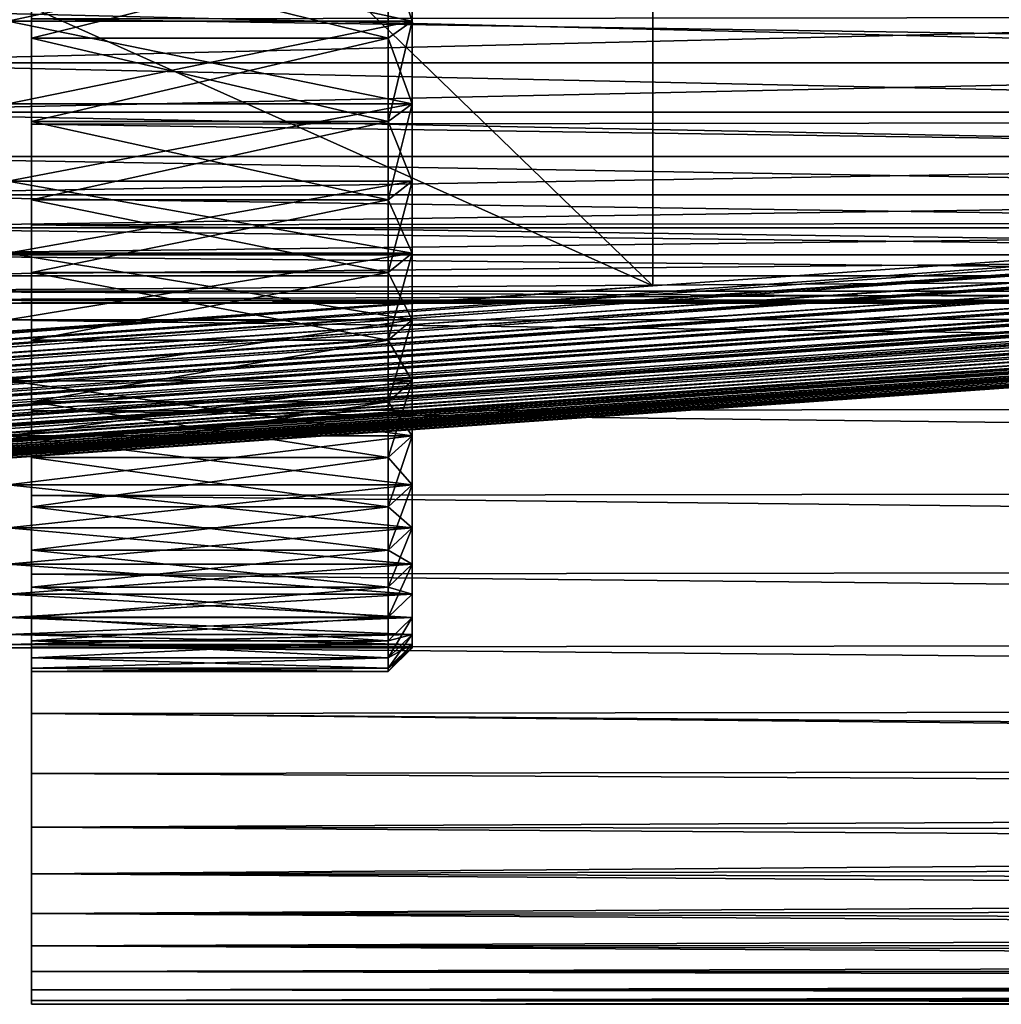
# Model space of a CAD drawing. Header units: metres. Extents: x -46 to 104, y -30 to 30.
# Tile 465 of 656: x 34.55 to 38.68, y -10.5 to -6.36. Entities that reach past the tile are written whole.
import ezdxf

# ---------------------------------------------------------------- set-up
doc = ezdxf.new("R2010")
doc.units = ezdxf.units.M
doc.layers.add('solid_26_000_502_XXX', color=7, linetype='CONTINUOUS')

msp = doc.modelspace()

# ---------------------------------------------------------------- linework, layer by layer
at = {"layer": 'solid_26_000_502_XXX'}
for points in [[(37.213074, -7.476887, 317.175842), (20.541, 8.649134, 315.423553), (20.540823, 0, 315.423523)], [(37.213074, -7.476887, 317.175842), (37.213074, 7.476887, 317.175842), (20.541, 8.649134, 315.423553)], [(37.213074, -7.476887, 317.175842), (53.885139, -6.304641, 318.928162), (37.213074, 7.476887, 317.175842)], [(40.470669, 7.284587, 312.490692), (26.533504, -8.264537, 311.025848), (26.533337, 0, 311.025818)], [(40.470669, -7.284587, 312.490692), (26.533504, -8.264537, 311.025848), (40.470669, 7.284587, 312.490692)], [(20.540823, 0, 315.423523), (20.541002, -8.649134, 315.423553), (37.213074, -7.476887, 317.175842)], [(34.599998, -3.94831, 289.801178), (34.599998, -6.354315, 289.641022), (34.599998, -6.797591, 289.997314)], [(34.599998, -4.401878, 290.035492), (34.599998, -3.94831, 289.801178), (34.599998, -6.797591, 289.997314)], [(34.599998, -3.94831, 306.198822), (34.599998, -6.797591, 306.002686), (34.599998, -6.354315, 306.358978)], [(34.599998, -3.94831, 306.198822), (34.599998, -4.401878, 305.964508), (34.599998, -6.797591, 306.002686)], [(34.599998, -4.401878, 290.035492), (34.599998, -6.797591, 289.997314), (34.599998, -7.220749, 290.376953)], [(34.599998, -4.841392, 290.294739), (34.599998, -4.401878, 290.035492), (34.599998, -7.220749, 290.376953)], [(34.599998, -4.401878, 305.964508), (34.599998, -4.841392, 305.705261), (34.599998, -6.797591, 306.002686)], [(34.599998, -5.265924, 290.5784), (34.599998, -4.841392, 290.294739), (34.599998, -7.220749, 290.376953)], [(34.599998, -4.841392, 305.705261), (34.599998, -7.220749, 305.623047), (34.599998, -6.797591, 306.002686)], [(34.599998, -4.841392, 305.705261), (34.599998, -5.265924, 305.4216), (34.599998, -7.220749, 305.623047)], [(34.599998, -5.265924, 290.5784), (34.599998, -7.220749, 290.376953), (34.599998, -7.622979, 290.779175)], [(34.599998, -5.673775, 290.885345), (34.599998, -5.265924, 290.5784), (34.599998, -7.622979, 290.779175)], [(34.599998, -5.265924, 305.4216), (34.599998, -7.622979, 305.220825), (34.599998, -7.220749, 305.623047)], [(34.599998, -5.265924, 305.4216), (34.599998, -5.673775, 305.114655), (34.599998, -7.622979, 305.220825)], [(34.599998, -5.673775, 290.885345), (34.599998, -7.622979, 290.779175), (34.599998, -8.002682, 291.202423)], [(34.599998, -6.063671, 291.2146), (34.599998, -5.673775, 290.885345), (34.599998, -8.002682, 291.202423)], [(34.599998, -5.673775, 305.114655), (34.599998, -8.002682, 304.797577), (34.599998, -7.622979, 305.220825)], [(34.599998, -5.673775, 305.114655), (34.599998, -6.063671, 304.7854), (34.599998, -8.002682, 304.797577)], [(36.200001, -5.997119, 304.710785), (34.5, -5.997099, 304.710785), (34.5, -6.364082, 304.363831)], [(36.200001, -6.363961, 291.636047), (34.5, -6.364082, 291.636169), (34.5, -5.997099, 291.289215)], [(36.200001, -5.997119, 291.289215), (36.200001, -6.363961, 291.636047), (34.5, -5.997099, 291.289215)], [(36.200001, -6.363961, 304.363953), (36.200001, -5.997119, 304.710785), (34.5, -6.364082, 304.363831)], [(36.099998, -6.063803, 291.214691), (36.200001, -6.363961, 291.636047), (36.200001, -5.997119, 291.289215)], [(36.099998, -6.063803, 304.785309), (36.200001, -5.997119, 304.710785), (36.200001, -6.363961, 304.363953)], [(34.599998, -6.063671, 291.2146), (34.599998, -8.002682, 291.202423), (34.599998, -8.358928, 291.645599)], [(34.599998, -6.434708, 291.565369), (34.599998, -6.063671, 291.2146), (34.599998, -8.358928, 291.645599)], [(34.599998, -6.063671, 304.7854), (34.599998, -6.434708, 304.434631), (34.599998, -8.002682, 304.797577)], [(36.099998, -6.063803, 291.214691), (34.599998, -6.063671, 291.2146), (34.599998, -6.434708, 291.565369)], [(36.099998, -6.434708, 304.434631), (34.599998, -6.434708, 304.434631), (34.599998, -6.063671, 304.7854)], [(36.099998, -6.063803, 304.785309), (36.099998, -6.434708, 304.434631), (34.599998, -6.063671, 304.7854)], [(36.099998, -6.434708, 291.565369), (36.099998, -6.063803, 291.214691), (34.599998, -6.434708, 291.565369)], [(36.099998, -6.434708, 291.565369), (36.200001, -6.363961, 291.636047), (36.099998, -6.063803, 291.214691)], [(36.099998, -6.063803, 304.785309), (36.200001, -6.363961, 304.363953), (36.099998, -6.434708, 304.434631)], [(20.545053, -8.704991, 315.420807), (53.889587, -6.36047, 318.925476), (53.885139, -6.304641, 318.928162)], [(20.545053, -8.704991, 315.420807), (53.885139, -6.304641, 318.928162), (37.213074, -7.476887, 317.175842)], [(33.5, -6.307899, 302.148865), (43, -6.307882, 302.148865), (43, -6.538571, 301.774841)], [(33.5, -6.538424, 294.224884), (43, -6.538571, 294.225159), (43, -6.307882, 293.851135)], [(33.5, -6.538424, 294.224884), (43, -6.307882, 293.851135), (33.5, -6.307899, 293.851135)], [(33.5, -6.307899, 302.148865), (43, -6.538571, 301.774841), (33.5, -6.538424, 301.775116)], [(61.599998, -6.322506, 289.616913), (61.599998, -6.76454, 289.96936), (34.599998, -6.354315, 289.641022)], [(61.599998, -6.76454, 306.03064), (61.599998, -6.322506, 306.383087), (34.599998, -6.354315, 306.358978)], [(20.545053, -8.704991, 315.420807), (20.546572, -8.723212, 315.418549), (53.889587, -6.36047, 318.925476)], [(20.546572, -8.723212, 315.418549), (53.894402, -6.415613, 318.916534), (53.889587, -6.36047, 318.925476)], [(54.411572, -6.36047, 313.959106), (26.533504, -8.264537, 311.025848), (40.470669, -7.284587, 312.490692)], [(54.411572, -6.36047, 313.959106), (26.536909, -8.32039, 311.029358), (26.533504, -8.264537, 311.025848)], [(54.411572, -6.36047, 313.959106), (54.414425, -6.415614, 313.968842), (26.536909, -8.32039, 311.029358)], [(36.200001, -6.363961, 304.363953), (34.5, -6.364082, 304.363831), (34.5, -6.710732, 303.997162)], [(36.200001, -6.71078, 303.997131), (36.200001, -6.363961, 304.363953), (34.5, -6.710732, 303.997162)], [(36.200001, -6.363961, 291.636047), (36.200001, -6.71078, 292.002869), (34.5, -6.364082, 291.636169)], [(36.200001, -6.71078, 292.002869), (34.5, -6.710732, 292.002838), (34.5, -6.364082, 291.636169)], [(61.599998, -6.76454, 289.96936), (34.599998, -6.797591, 289.997314), (34.599998, -6.354315, 289.641022)], [(61.599998, -6.76454, 306.03064), (34.599998, -6.354315, 306.358978), (34.599998, -6.797591, 306.002686)], [(36.099998, -6.785274, 291.936157), (36.200001, -6.71078, 292.002869), (36.200001, -6.363961, 291.636047)], [(36.099998, -6.785274, 291.936157), (36.200001, -6.363961, 291.636047), (36.099998, -6.434708, 291.565369)], [(36.099998, -6.434708, 304.434631), (36.200001, -6.363961, 304.363953), (36.200001, -6.71078, 303.997131)], [(20.546572, -8.723212, 315.418549), (20.549871, -8.760135, 315.411865), (53.894402, -6.415613, 318.916534)], [(20.549871, -8.760135, 315.411865), (20.551447, -8.776664, 315.407928), (53.894402, -6.415613, 318.916534)], [(20.551447, -8.776664, 315.407928), (53.899765, -6.46936, 318.901489), (53.894402, -6.415613, 318.916534)], [(54.414425, -6.415614, 313.968842), (26.539764, -8.375587, 311.039124), (26.536909, -8.32039, 311.029358)], [(54.414425, -6.415614, 313.968842), (54.416542, -6.469362, 313.98468), (26.539764, -8.375587, 311.039124)], [(34.599998, -6.785288, 291.936188), (34.599998, -6.434708, 291.565369), (34.599998, -8.358928, 291.645599)], [(34.599998, -6.434708, 304.434631), (34.599998, -8.358928, 304.354401), (34.599998, -8.002682, 304.797577)], [(34.599998, -6.434708, 304.434631), (34.599998, -6.785288, 304.063812), (34.599998, -8.358928, 304.354401)], [(36.099998, -6.434708, 291.565369), (34.599998, -6.434708, 291.565369), (34.599998, -6.785288, 291.936188)], [(36.099998, -6.785274, 291.936157), (36.099998, -6.434708, 291.565369), (34.599998, -6.785288, 291.936188)], [(36.099998, -6.785274, 304.063843), (34.599998, -6.785288, 304.063812), (34.599998, -6.434708, 304.434631)], [(36.099998, -6.434708, 304.434631), (36.099998, -6.785274, 304.063843), (34.599998, -6.434708, 304.434631)], [(36.099998, -6.434708, 304.434631), (36.200001, -6.71078, 303.997131), (36.099998, -6.785274, 304.063843)], [(20.551447, -8.776664, 315.407928), (20.555231, -8.813882, 315.39682), (53.899765, -6.46936, 318.901489)], [(20.555231, -8.813882, 315.39682), (20.55682, -8.828589, 315.391541), (53.899765, -6.46936, 318.901489)], [(20.55682, -8.828589, 315.391541), (53.905602, -6.521037, 318.880524), (53.899765, -6.46936, 318.901489)], [(54.416542, -6.469362, 313.98468), (26.541882, -8.429384, 311.054962), (26.539764, -8.375587, 311.039124)], [(54.416542, -6.469362, 313.98468), (54.417892, -6.521038, 314.006409), (26.541882, -8.429384, 311.054962)], [(20.55682, -8.828589, 315.391541), (20.561068, -8.865559, 315.375854), (53.905602, -6.521037, 318.880524)], [(20.561068, -8.865559, 315.375854), (20.56263, -8.878366, 315.369598), (53.905602, -6.521037, 318.880524)], [(20.56263, -8.878366, 315.369598), (53.911839, -6.569991, 318.853912), (53.905602, -6.521037, 318.880524)], [(54.417892, -6.521038, 314.006409), (26.543232, -8.481105, 311.076721), (26.541882, -8.429384, 311.054962)], [(54.417892, -6.521038, 314.006409), (54.418461, -6.569993, 314.033722), (26.543232, -8.481105, 311.076721)], [(33.5, -6.538424, 301.775116), (43, -6.538571, 301.774841), (43, -6.746924, 301.388458)], [(33.5, -6.538424, 301.775116), (43, -6.746924, 301.388458), (33.5, -6.746997, 301.388275)], [(33.5, -6.746997, 294.611725), (43, -6.538571, 294.225159), (33.5, -6.538424, 294.224884)], [(33.5, -6.746997, 294.611725), (43, -6.746924, 294.611542), (43, -6.538571, 294.225159)], [(20.56263, -8.878366, 315.369598), (20.567308, -8.914513, 315.349243), (53.911839, -6.569991, 318.853912)], [(20.567308, -8.914513, 315.349243), (20.568802, -8.925397, 315.342316), (53.911839, -6.569991, 318.853912)], [(20.568802, -8.925397, 315.342316), (53.918404, -6.615608, 318.82196), (53.911839, -6.569991, 318.853912)], [(54.418461, -6.569993, 314.033722), (26.543798, -8.530097, 311.104095), (26.543232, -8.481105, 311.076721)], [(54.418461, -6.569993, 314.033722), (54.41824, -6.61561, 314.066345), (26.543798, -8.530097, 311.104095)], [(20.568802, -8.925397, 315.342316), (20.573872, -8.960131, 315.317322), (53.918404, -6.615608, 318.82196)], [(20.573872, -8.960131, 315.317322), (20.575266, -8.969121, 315.310059), (53.918404, -6.615608, 318.82196)], [(20.575266, -8.969121, 315.310059), (53.925209, -6.657315, 318.785126), (53.918404, -6.615608, 318.82196)], [(54.41824, -6.61561, 314.066345), (26.543577, -8.575744, 311.136749), (26.543798, -8.530097, 311.104095)], [(54.41824, -6.61561, 314.066345), (54.417236, -6.657317, 314.10379), (26.543577, -8.575744, 311.136749)], [(20.575266, -8.969121, 315.310059), (20.580677, -9.001837, 315.280457), (53.925209, -6.657315, 318.785126)], [(20.580677, -9.001837, 315.280457), (20.581944, -9.009012, 315.273224), (53.925209, -6.657315, 318.785126)], [(20.581944, -9.009012, 315.273224), (53.932171, -6.694587, 318.743805), (53.925209, -6.657315, 318.785126)], [(54.417236, -6.657317, 314.10379), (26.542566, -8.61747, 311.174286), (26.543577, -8.575744, 311.136749)], [(54.417236, -6.657317, 314.10379), (54.415459, -6.694588, 314.14563), (26.542566, -8.61747, 311.174286)], [(20.581944, -9.009012, 315.273224), (20.587639, -9.039108, 315.239166), (53.932171, -6.694587, 318.743805)], [(20.587639, -9.039108, 315.239166), (20.588755, -9.044595, 315.232208), (53.932171, -6.694587, 318.743805)], [(20.588755, -9.044595, 315.232208), (53.939201, -6.726954, 318.698578), (53.932171, -6.694587, 318.743805)], [(54.415459, -6.694588, 314.14563), (26.540781, -8.654749, 311.216187), (26.542566, -8.61747, 311.174286)], [(54.415459, -6.694588, 314.14563), (54.41293, -6.726955, 314.191345), (26.540781, -8.654749, 311.216187)], [(36.200001, -6.71078, 303.997131), (34.5, -6.710732, 303.997162), (34.5, -7.036472, 303.61142)], [(36.200001, -6.71078, 292.002869), (34.5, -7.036472, 292.38858), (34.5, -6.710732, 292.002838)], [(36.200001, -7.036483, 303.61142), (36.200001, -6.71078, 303.997131), (34.5, -7.036472, 303.61142)], [(36.200001, -6.71078, 292.002869), (36.200001, -7.036483, 292.38858), (34.5, -7.036472, 292.38858)], [(36.099998, -7.114725, 292.326324), (36.200001, -7.036483, 292.38858), (36.200001, -6.71078, 292.002869)], [(36.099998, -7.114725, 292.326324), (36.200001, -6.71078, 292.002869), (36.099998, -6.785274, 291.936157)], [(36.099998, -6.785274, 304.063843), (36.200001, -6.71078, 303.997131), (36.200001, -7.036483, 303.61142)], [(20.588755, -9.044595, 315.232208), (20.594671, -9.071476, 315.193909), (53.939201, -6.726954, 318.698578)], [(20.594671, -9.071476, 315.193909), (20.595619, -9.075441, 315.187531), (53.939201, -6.726954, 318.698578)], [(20.595619, -9.075441, 315.187531), (53.946213, -6.754011, 318.649963), (53.939201, -6.726954, 318.698578)], [(54.41293, -6.726955, 314.191345), (26.538244, -8.687111, 311.261993), (26.540781, -8.654749, 311.216187)], [(54.41293, -6.726955, 314.191345), (54.409679, -6.754012, 314.240356), (26.538244, -8.687111, 311.261993)], [(33.5, -6.746997, 301.388275), (43, -6.746924, 301.388458), (43, -6.932483, 300.990509)], [(33.5, -6.746997, 294.611725), (43, -6.932483, 295.009491), (43, -6.746924, 294.611542)], [(33.5, -6.746997, 301.388275), (43, -6.932483, 300.990509), (33.5, -6.932556, 300.990356)], [(33.5, -6.932556, 295.009644), (43, -6.932483, 295.009491), (33.5, -6.746997, 294.611725)], [(20.595619, -9.075441, 315.187531), (20.601683, -9.098532, 315.145294), (53.946213, -6.754011, 318.649963)], [(20.601683, -9.098532, 315.145294), (20.602451, -9.101183, 315.13974), (53.946213, -6.754011, 318.649963)], [(20.602451, -9.101183, 315.13974), (53.953117, -6.775416, 318.598602), (53.946213, -6.754011, 318.649963)], [(20.602451, -9.101183, 315.13974), (20.608585, -9.119937, 315.093933), (53.953117, -6.775416, 318.598602)], [(20.608585, -9.119937, 315.093933), (20.609173, -9.121511, 315.089386), (53.953117, -6.775416, 318.598602)], [(20.609173, -9.121511, 315.089386), (53.959827, -6.790901, 318.545135), (53.953117, -6.775416, 318.598602)], [(20.609173, -9.121511, 315.089386), (20.615704, -9.136184, 315.037079), (53.959827, -6.790901, 318.545135)], [(20.615704, -9.136184, 315.037079), (20.621962, -9.145024, 314.983459), (53.959827, -6.790901, 318.545135)], [(20.621962, -9.145024, 314.983459), (53.966255, -6.800271, 318.490204), (53.959827, -6.790901, 318.545135)], [(54.401199, -6.790901, 314.345734), (26.526485, -8.750959, 311.416595), (26.531052, -8.735521, 311.362823)], [(54.401199, -6.790901, 314.345734), (54.396072, -6.800271, 314.400787), (26.526485, -8.750959, 311.416595)], [(54.405754, -6.775417, 314.292053), (26.531052, -8.735521, 311.362823), (26.534986, -8.714149, 311.311066)], [(54.405754, -6.775417, 314.292053), (54.401199, -6.790901, 314.345734), (26.531052, -8.735521, 311.362823)], [(54.409679, -6.754012, 314.240356), (26.534986, -8.714149, 311.311066), (26.538244, -8.687111, 311.261993)], [(54.409679, -6.754012, 314.240356), (54.405754, -6.775417, 314.292053), (26.534986, -8.714149, 311.311066)], [(61.599998, -6.76454, 289.96936), (61.599998, -7.186964, 290.345093), (34.599998, -6.797591, 289.997314)], [(61.599998, -7.186964, 305.654907), (61.599998, -6.76454, 306.03064), (34.599998, -6.797591, 306.002686)], [(36.099998, -6.785274, 291.936157), (34.599998, -6.785288, 291.936188), (34.599998, -7.114636, 292.326202)], [(36.099998, -7.114725, 292.326324), (36.099998, -6.785274, 291.936157), (34.599998, -7.114636, 292.326202)], [(36.099998, -6.785274, 304.063843), (36.099998, -7.114725, 303.673676), (34.599998, -6.785288, 304.063812)], [(34.599998, -6.785288, 291.936188), (34.599998, -8.358928, 291.645599), (34.599998, -8.690775, 292.107605)], [(34.599998, -7.114636, 292.326202), (34.599998, -6.785288, 291.936188), (34.599998, -8.690775, 292.107605)], [(34.599998, -6.785288, 304.063812), (34.599998, -8.690775, 303.892395), (34.599998, -8.358928, 304.354401)], [(34.599998, -6.785288, 304.063812), (34.599998, -7.114636, 303.673798), (34.599998, -8.690775, 303.892395)], [(36.099998, -7.114725, 303.673676), (34.599998, -7.114636, 303.673798), (34.599998, -6.785288, 304.063812)], [(36.099998, -6.785274, 304.063843), (36.200001, -7.036483, 303.61142), (36.099998, -7.114725, 303.673676)], [(20.621962, -9.145024, 314.983459), (20.627794, -9.147927, 314.929901), (53.966255, -6.800271, 318.490204)], [(53.966255, -6.800271, 318.490204), (20.627794, -9.147927, 314.929901), (53.972324, -6.803407, 318.43457)], [(20.627794, -9.147927, 314.929901), (26.515778, -8.76333, 311.526733), (54.390438, -6.803407, 314.456482)], [(53.972324, -6.803407, 318.43457), (20.627794, -9.147927, 314.929901), (54.390438, -6.803407, 314.456482)], [(26.521347, -8.760268, 311.47171), (54.390438, -6.803407, 314.456482), (26.515778, -8.76333, 311.526733)], [(54.396072, -6.800271, 314.400787), (54.390438, -6.803407, 314.456482), (26.521347, -8.760268, 311.47171)], [(54.396072, -6.800271, 314.400787), (26.521347, -8.760268, 311.47171), (26.526485, -8.750959, 311.416595)], [(61.599998, -7.186964, 290.345093), (34.599998, -7.220749, 290.376953), (34.599998, -6.797591, 289.997314)], [(61.599998, -7.186964, 305.654907), (34.599998, -6.797591, 306.002686), (34.599998, -7.220749, 305.623047)], [(33.5, -6.932556, 300.990356), (43, -6.932483, 300.990509), (43, -7.094716, 300.582123)], [(33.5, -7.094624, 295.417603), (43, -7.094716, 295.417877), (43, -6.932483, 295.009491)], [(33.5, -7.094624, 295.417603), (43, -6.932483, 295.009491), (33.5, -6.932556, 295.009644)], [(33.5, -6.932556, 300.990356), (43, -7.094716, 300.582123), (33.5, -7.094624, 300.582397)], [(36.200001, -7.036483, 303.61142), (34.5, -7.036472, 303.61142), (34.5, -7.340138, 303.207916)], [(36.200001, -7.340048, 292.791962), (34.5, -7.340138, 292.792084), (34.5, -7.036472, 292.38858)], [(36.200001, -7.036483, 292.38858), (36.200001, -7.340048, 292.791962), (34.5, -7.036472, 292.38858)], [(36.200001, -7.340048, 303.208038), (36.200001, -7.036483, 303.61142), (34.5, -7.340138, 303.207916)], [(36.099998, -7.42159, 292.73407), (36.200001, -7.340048, 292.791962), (36.200001, -7.036483, 292.38858)], [(36.099998, -7.42159, 292.73407), (36.200001, -7.036483, 292.38858), (36.099998, -7.114725, 292.326324)], [(36.099998, -7.114725, 303.673676), (36.200001, -7.036483, 303.61142), (36.200001, -7.340048, 303.208038)], [(33.5, -7.094624, 300.582397), (43, -7.094716, 300.582123), (43, -7.232834, 300.165314)], [(33.5, -7.094624, 300.582397), (43, -7.232834, 300.165314), (33.5, -7.232826, 300.165314)], [(33.5, -7.232826, 295.834686), (43, -7.094716, 295.417877), (33.5, -7.094624, 295.417603)], [(33.5, -7.232826, 295.834686), (43, -7.232834, 295.834686), (43, -7.094716, 295.417877)], [(34.599998, -7.114636, 292.326202), (34.599998, -8.690775, 292.107605), (34.599998, -8.996928, 292.586578)], [(34.599998, -7.421644, 292.734131), (34.599998, -7.114636, 292.326202), (34.599998, -8.996928, 292.586578)], [(34.599998, -7.114636, 303.673798), (34.599998, -8.996928, 303.413422), (34.599998, -8.690775, 303.892395)], [(34.599998, -7.114636, 303.673798), (34.599998, -7.421644, 303.265869), (34.599998, -8.996928, 303.413422)], [(36.099998, -7.114725, 292.326324), (34.599998, -7.114636, 292.326202), (34.599998, -7.421644, 292.734131)], [(36.099998, -7.42159, 303.26593), (34.599998, -7.421644, 303.265869), (34.599998, -7.114636, 303.673798)], [(36.099998, -7.114725, 303.673676), (36.099998, -7.42159, 303.26593), (34.599998, -7.114636, 303.673798)], [(36.099998, -7.42159, 292.73407), (36.099998, -7.114725, 292.326324), (34.599998, -7.421644, 292.734131)], [(36.099998, -7.114725, 303.673676), (36.200001, -7.340048, 303.208038), (36.099998, -7.42159, 303.26593)], [(61.599998, -7.186964, 290.345093), (61.599998, -7.588553, 290.743011), (34.599998, -7.220749, 290.376953)], [(61.599998, -7.588553, 305.256989), (61.599998, -7.186964, 305.654907), (34.599998, -7.220749, 305.623047)], [(33.5, -7.232826, 300.165314), (43, -7.232834, 300.165314), (43, -7.346457, 299.741272)], [(33.5, -7.232826, 300.165314), (43, -7.346457, 299.741272), (33.5, -7.346529, 299.740967)], [(33.5, -7.346529, 296.259033), (43, -7.232834, 295.834686), (33.5, -7.232826, 295.834686)], [(33.5, -7.346529, 296.259033), (43, -7.346457, 296.258728), (43, -7.232834, 295.834686)], [(61.599998, -7.588553, 290.743011), (34.599998, -7.622979, 290.779175), (34.599998, -7.220749, 290.376953)], [(61.599998, -7.588553, 305.256989), (34.599998, -7.220749, 305.623047), (34.599998, -7.622979, 305.220825)], [(33.5, -7.346529, 299.740967), (43, -7.346457, 299.741272), (43, -7.435303, 299.310974)], [(33.5, -7.435285, 296.688873), (43, -7.435303, 296.689026), (43, -7.346457, 296.258728)], [(33.5, -7.435285, 296.688873), (43, -7.346457, 296.258728), (33.5, -7.346529, 296.259033)], [(33.5, -7.346529, 299.740967), (43, -7.435303, 299.310974), (33.5, -7.435285, 299.311127)], [(36.200001, -7.340048, 303.208038), (34.5, -7.340138, 303.207916), (34.5, -7.620484, 302.788361)], [(36.200001, -7.620518, 302.7883), (36.200001, -7.340048, 303.208038), (34.5, -7.620484, 302.788361)], [(36.200001, -7.340048, 292.791962), (36.200001, -7.620518, 293.2117), (34.5, -7.340138, 292.792084)], [(36.200001, -7.620518, 293.2117), (34.5, -7.620484, 293.211639), (34.5, -7.340138, 292.792084)], [(36.099998, -7.705155, 293.158447), (36.200001, -7.620518, 293.2117), (36.200001, -7.340048, 292.791962)], [(36.099998, -7.705155, 293.158447), (36.200001, -7.340048, 292.791962), (36.099998, -7.42159, 292.73407)], [(36.099998, -7.42159, 303.26593), (36.200001, -7.340048, 303.208038), (36.200001, -7.620518, 302.7883)], [(33.5, -7.435285, 299.311127), (43, -7.435303, 299.310974), (33.5, -7.498932, 298.876587)], [(33.5, -7.498932, 297.123413), (43, -7.435303, 296.689026), (33.5, -7.435285, 296.688873)], [(33.5, -7.498932, 298.876587), (43, -7.435303, 299.310974), (43, -7.49896, 298.876404)], [(33.5, -7.498932, 297.123413), (43, -7.49896, 297.123596), (43, -7.435303, 296.689026)], [(36.099998, -7.42159, 292.73407), (34.599998, -7.421644, 292.734131), (34.599998, -7.705113, 293.158386)], [(36.099998, -7.705155, 293.158447), (36.099998, -7.42159, 292.73407), (34.599998, -7.705113, 293.158386)], [(36.099998, -7.42159, 303.26593), (36.099998, -7.705155, 302.841553), (34.599998, -7.421644, 303.265869)], [(34.599998, -7.421644, 292.734131), (34.599998, -8.996928, 292.586578), (34.599998, -9.276879, 293.081726)], [(34.599998, -7.705113, 293.158386), (34.599998, -7.421644, 292.734131), (34.599998, -9.276879, 293.081726)], [(34.599998, -7.421644, 303.265869), (34.599998, -9.276879, 302.918274), (34.599998, -8.996928, 303.413422)], [(34.599998, -7.421644, 303.265869), (34.599998, -7.705113, 302.841614), (34.599998, -9.276879, 302.918274)], [(36.099998, -7.705155, 302.841553), (34.599998, -7.705113, 302.841614), (34.599998, -7.421644, 303.265869)], [(36.099998, -7.42159, 303.26593), (36.200001, -7.620518, 302.7883), (36.099998, -7.705155, 302.841553)], [(20.542255, -8.668873, 315.423279), (37.213074, -7.476887, 317.175842), (20.541002, -8.649134, 315.423553)], [(37.213074, -7.476887, 317.175842), (20.542255, -8.668873, 315.423279), (20.545053, -8.704991, 315.420807)], [(33.5, -7.498932, 298.876587), (43, -7.49896, 298.876404), (43, -7.537219, 298.439117)], [(33.5, -7.498932, 298.876587), (43, -7.537219, 298.439117), (33.5, -7.537232, 298.438812)], [(33.5, -7.537232, 297.561188), (43, -7.49896, 297.123596), (33.5, -7.498932, 297.123413)], [(33.5, -7.537232, 297.561188), (43, -7.537219, 297.560883), (43, -7.49896, 297.123596)], [(33.5, -7.537232, 298.438812), (43, -7.537219, 298.439117), (43, -7.549994, 298)], [(33.5, -7.550004, 298), (43, -7.549994, 298), (43, -7.537219, 297.560883)], [(33.5, -7.550004, 298), (43, -7.537219, 297.560883), (33.5, -7.537232, 297.561188)], [(33.5, -7.537232, 298.438812), (43, -7.549994, 298), (33.5, -7.550004, 298)], [(36.200001, -7.620518, 302.7883), (34.5, -7.620484, 302.788361), (34.5, -7.877003, 302.353485)], [(36.200001, -7.620518, 293.2117), (34.5, -7.877003, 293.646515), (34.5, -7.620484, 293.211639)], [(36.200001, -7.877011, 302.353485), (36.200001, -7.620518, 302.7883), (34.5, -7.877003, 302.353485)], [(36.200001, -7.620518, 293.2117), (36.200001, -7.877011, 293.646515), (34.5, -7.877003, 293.646515)], [(61.599998, -7.588553, 290.743011), (61.599998, -7.968143, 291.161957), (34.599998, -7.622979, 290.779175)], [(61.599998, -7.968143, 304.838043), (61.599998, -7.588553, 305.256989), (34.599998, -7.622979, 305.220825)], [(36.099998, -7.96459, 293.598267), (36.200001, -7.877011, 293.646515), (36.200001, -7.620518, 293.2117)], [(36.099998, -7.96459, 293.598267), (36.200001, -7.620518, 293.2117), (36.099998, -7.705155, 293.158447)], [(36.099998, -7.705155, 302.841553), (36.200001, -7.620518, 302.7883), (36.200001, -7.877011, 302.353485)], [(61.599998, -7.968143, 291.161957), (34.599998, -8.002682, 291.202423), (34.599998, -7.622979, 290.779175)], [(61.599998, -7.968143, 304.838043), (34.599998, -7.622979, 305.220825), (34.599998, -8.002682, 304.797577)], [(34.599998, -7.705113, 293.158386), (34.599998, -9.276879, 293.081726), (34.599998, -9.52956, 293.591217)], [(34.599998, -7.964546, 293.598175), (34.599998, -7.705113, 293.158386), (34.599998, -9.52956, 293.591217)], [(34.599998, -7.705113, 302.841614), (34.599998, -9.52956, 302.408783), (34.599998, -9.276879, 302.918274)], [(34.599998, -7.705113, 302.841614), (34.599998, -7.964546, 302.401825), (34.599998, -9.52956, 302.408783)], [(36.099998, -7.705155, 293.158447), (34.599998, -7.705113, 293.158386), (34.599998, -7.964546, 293.598175)], [(36.099998, -7.705155, 302.841553), (34.599998, -7.964546, 302.401825), (34.599998, -7.705113, 302.841614)], [(36.099998, -7.96459, 293.598267), (36.099998, -7.705155, 293.158447), (34.599998, -7.964546, 293.598175)], [(36.099998, -7.705155, 302.841553), (36.099998, -7.96459, 302.401733), (34.599998, -7.964546, 302.401825)], [(36.099998, -7.705155, 302.841553), (36.200001, -7.877011, 302.353485), (36.099998, -7.96459, 302.401733)], [(36.200001, -7.877011, 302.353485), (34.5, -7.877003, 302.353485), (34.5, -8.108779, 301.904816)], [(36.200001, -8.10872, 294.095032), (34.5, -8.108779, 294.095184), (34.5, -7.877003, 293.646515)], [(36.200001, -7.877011, 293.646515), (36.200001, -8.10872, 294.095032), (34.5, -7.877003, 293.646515)], [(36.200001, -8.10872, 301.904968), (36.200001, -7.877011, 302.353485), (34.5, -8.108779, 301.904816)], [(36.099998, -8.198771, 294.051575), (36.200001, -8.10872, 294.095032), (36.200001, -7.877011, 293.646515)], [(36.099998, -8.198771, 294.051575), (36.200001, -7.877011, 293.646515), (36.099998, -7.96459, 293.598267)], [(36.099998, -7.96459, 302.401733), (36.200001, -7.877011, 302.353485), (36.200001, -8.10872, 301.904968)], [(34.599998, -7.964546, 293.598175), (34.599998, -9.52956, 293.591217), (34.599998, -9.754209, 294.113434)], [(34.599998, -8.198825, 294.051666), (34.599998, -7.964546, 293.598175), (34.599998, -9.754209, 294.113434)], [(34.599998, -7.964546, 302.401825), (34.599998, -8.198825, 301.948334), (34.599998, -9.52956, 302.408783)], [(36.099998, -7.96459, 293.598267), (34.599998, -7.964546, 293.598175), (34.599998, -8.198825, 294.051666)], [(36.099998, -8.198771, 301.948425), (34.599998, -8.198825, 301.948334), (34.599998, -7.964546, 302.401825)], [(36.099998, -7.96459, 302.401733), (36.099998, -8.198771, 301.948425), (34.599998, -7.964546, 302.401825)], [(36.099998, -8.198771, 294.051575), (36.099998, -7.96459, 293.598267), (34.599998, -8.198825, 294.051666)], [(61.599998, -7.968143, 291.161957), (61.599998, -8.324635, 291.600739), (34.599998, -8.002682, 291.202423)], [(61.599998, -8.324635, 304.399261), (61.599998, -7.968143, 304.838043), (34.599998, -8.002682, 304.797577)], [(36.099998, -7.96459, 302.401733), (36.200001, -8.10872, 301.904968), (36.099998, -8.198771, 301.948425)], [(61.599998, -8.324635, 291.600739), (34.599998, -8.358928, 291.645599), (34.599998, -8.002682, 291.202423)], [(61.599998, -8.324635, 304.399261), (34.599998, -8.002682, 304.797577), (34.599998, -8.358928, 304.354401)], [(36.200001, -8.10872, 301.904968), (34.5, -8.108779, 301.904816), (34.5, -8.314894, 301.444214)], [(36.200001, -8.314916, 301.444153), (36.200001, -8.10872, 301.904968), (34.5, -8.314894, 301.444214)], [(36.200001, -8.10872, 294.095032), (36.200001, -8.314916, 294.555847), (34.5, -8.108779, 294.095184)], [(36.200001, -8.314916, 294.555847), (34.5, -8.314894, 294.555786), (34.5, -8.108779, 294.095184)], [(36.099998, -8.407298, 294.517578), (36.200001, -8.314916, 294.555847), (36.200001, -8.10872, 294.095032)], [(36.099998, -8.407298, 294.517578), (36.200001, -8.10872, 294.095032), (36.099998, -8.198771, 294.051575)], [(36.099998, -8.198771, 301.948425), (36.200001, -8.10872, 301.904968), (36.200001, -8.314916, 301.444153)], [(36.099998, -8.198771, 294.051575), (34.599998, -8.198825, 294.051666), (34.599998, -8.407261, 294.517487)], [(36.099998, -8.407298, 294.517578), (36.099998, -8.198771, 294.051575), (34.599998, -8.407261, 294.517487)], [(36.099998, -8.198771, 301.948425), (36.099998, -8.407298, 301.482422), (34.599998, -8.198825, 301.948334)], [(34.599998, -8.407261, 294.517487), (34.599998, -8.198825, 294.051666), (34.599998, -9.754209, 294.113434)], [(34.599998, -8.198825, 301.948334), (34.599998, -9.754209, 301.886566), (34.599998, -9.52956, 302.408783)], [(34.599998, -8.198825, 301.948334), (34.599998, -8.407261, 301.482513), (34.599998, -9.754209, 301.886566)], [(36.099998, -8.407298, 301.482422), (34.599998, -8.407261, 301.482513), (34.599998, -8.198825, 301.948334)], [(36.099998, -8.198771, 301.948425), (36.200001, -8.314916, 301.444153), (36.099998, -8.407298, 301.482422)], [(36.200001, -8.314916, 301.444153), (34.5, -8.314894, 301.444214), (34.5, -8.494943, 300.972504)], [(36.200001, -8.49495, 295.027496), (34.5, -8.494943, 295.027496), (34.5, -8.314894, 294.555786)], [(36.200001, -8.314916, 294.555847), (36.200001, -8.49495, 295.027496), (34.5, -8.314894, 294.555786)], [(36.200001, -8.49495, 300.972504), (36.200001, -8.314916, 301.444153), (34.5, -8.494943, 300.972504)], [(61.599998, -8.324635, 291.600739), (61.599998, -8.656992, 292.058075), (34.599998, -8.358928, 291.645599)], [(61.599998, -8.656992, 303.941925), (61.599998, -8.324635, 304.399261), (34.599998, -8.358928, 304.354401)], [(36.099998, -8.58938, 294.994568), (36.200001, -8.49495, 295.027496), (36.200001, -8.314916, 294.555847)], [(36.099998, -8.58938, 294.994568), (36.200001, -8.314916, 294.555847), (36.099998, -8.407298, 294.517578)], [(36.099998, -8.407298, 301.482422), (36.200001, -8.314916, 301.444153), (36.200001, -8.49495, 300.972504)], [(61.599998, -8.656992, 292.058075), (34.599998, -8.690775, 292.107605), (34.599998, -8.358928, 291.645599)], [(61.599998, -8.656992, 303.941925), (34.599998, -8.358928, 304.354401), (34.599998, -8.690775, 303.892395)], [(34.599998, -8.407261, 294.517487), (34.599998, -9.754209, 294.113434), (34.599998, -9.950383, 294.6474)], [(34.599998, -8.589367, 294.994537), (34.599998, -8.407261, 294.517487), (34.599998, -9.950383, 294.6474)], [(34.599998, -8.407261, 301.482513), (34.599998, -9.950383, 301.3526), (34.599998, -9.754209, 301.886566)], [(34.599998, -8.407261, 301.482513), (34.599998, -8.589367, 301.005463), (34.599998, -9.950383, 301.3526)], [(36.099998, -8.407298, 294.517578), (34.599998, -8.407261, 294.517487), (34.599998, -8.589367, 294.994537)], [(36.099998, -8.58938, 301.005432), (34.599998, -8.589367, 301.005463), (34.599998, -8.407261, 301.482513)], [(36.099998, -8.407298, 301.482422), (36.099998, -8.58938, 301.005432), (34.599998, -8.407261, 301.482513)], [(36.099998, -8.58938, 294.994568), (36.099998, -8.407298, 294.517578), (34.599998, -8.589367, 294.994537)], [(36.099998, -8.407298, 301.482422), (36.200001, -8.49495, 300.972504), (36.099998, -8.58938, 301.005432)], [(36.200001, -8.49495, 300.972504), (34.5, -8.494943, 300.972504), (34.5, -8.648287, 300.491394)], [(36.200001, -8.648256, 295.508484), (34.5, -8.648287, 295.508606), (34.5, -8.494943, 295.027496)], [(36.200001, -8.49495, 295.027496), (36.200001, -8.648256, 295.508484), (34.5, -8.494943, 295.027496)], [(36.200001, -8.648256, 300.491516), (36.200001, -8.49495, 300.972504), (34.5, -8.648287, 300.491394)], [(36.099998, -8.744308, 295.480652), (36.200001, -8.648256, 295.508484), (36.200001, -8.49495, 295.027496)], [(36.099998, -8.744308, 295.480652), (36.200001, -8.49495, 295.027496), (36.099998, -8.58938, 294.994568)], [(36.099998, -8.58938, 301.005432), (36.200001, -8.49495, 300.972504), (36.200001, -8.648256, 300.491516)], [(34.599998, -8.589367, 294.994537), (34.599998, -9.950383, 294.6474), (34.599998, -10.117249, 295.190857)], [(34.599998, -8.744317, 295.480682), (34.599998, -8.589367, 294.994537), (34.599998, -10.117249, 295.190857)], [(34.599998, -8.589367, 301.005463), (34.599998, -10.117249, 300.809143), (34.599998, -9.950383, 301.3526)], [(34.599998, -8.589367, 301.005463), (34.599998, -8.744317, 300.519318), (34.599998, -10.117249, 300.809143)], [(36.099998, -8.58938, 294.994568), (34.599998, -8.589367, 294.994537), (34.599998, -8.744317, 295.480682)], [(36.099998, -8.744308, 300.519348), (34.599998, -8.744317, 300.519318), (34.599998, -8.589367, 301.005463)], [(36.099998, -8.58938, 301.005432), (36.099998, -8.744308, 300.519348), (34.599998, -8.589367, 301.005463)], [(36.099998, -8.744308, 295.480652), (36.099998, -8.58938, 294.994568), (34.599998, -8.744317, 295.480682)], [(36.099998, -8.58938, 301.005432), (36.200001, -8.648256, 300.491516), (36.099998, -8.744308, 300.519348)], [(36.200001, -8.648256, 300.491516), (34.5, -8.648287, 300.491394), (34.5, -8.774339, 300.002747)], [(36.200001, -8.774351, 300.002686), (36.200001, -8.648256, 300.491516), (34.5, -8.774339, 300.002747)], [(36.200001, -8.648256, 295.508484), (36.200001, -8.774351, 295.997314), (34.5, -8.648287, 295.508606)], [(36.200001, -8.774351, 295.997314), (34.5, -8.774339, 295.997253), (34.5, -8.648287, 295.508606)], [(61.599998, -8.656992, 292.058075), (61.599998, -8.964253, 292.532623), (34.599998, -8.690775, 292.107605)], [(61.599998, -8.964253, 303.467377), (61.599998, -8.656992, 303.941925), (34.599998, -8.690775, 303.892395)], [(36.099998, -8.871853, 295.975098), (36.200001, -8.774351, 295.997314), (36.200001, -8.648256, 295.508484)], [(36.099998, -8.871853, 295.975098), (36.200001, -8.648256, 295.508484), (36.099998, -8.744308, 295.480652)], [(36.099998, -8.744308, 300.519348), (36.200001, -8.648256, 300.491516), (36.200001, -8.774351, 300.002686)], [(61.599998, -8.964253, 292.532623), (34.599998, -8.996928, 292.586578), (34.599998, -8.690775, 292.107605)], [(61.599998, -8.964253, 303.467377), (34.599998, -8.690775, 303.892395), (34.599998, -8.996928, 303.413422)], [(36.200001, -8.774351, 300.002686), (34.5, -8.774339, 300.002747), (34.5, -8.872832, 299.507568)], [(36.200001, -8.872839, 296.492432), (34.5, -8.872832, 296.492432), (34.5, -8.774339, 295.997253)], [(36.200001, -8.774351, 295.997314), (36.200001, -8.872839, 296.492432), (34.5, -8.774339, 295.997253)], [(36.200001, -8.872839, 299.507568), (36.200001, -8.774351, 300.002686), (34.5, -8.872832, 299.507568)], [(36.099998, -8.744308, 295.480652), (34.599998, -8.744317, 295.480682), (34.599998, -8.871838, 295.975037)], [(36.099998, -8.871853, 295.975098), (36.099998, -8.744308, 295.480652), (34.599998, -8.871838, 295.975037)], [(36.099998, -8.744308, 300.519348), (36.099998, -8.871853, 300.024902), (34.599998, -8.744317, 300.519318)], [(34.599998, -8.744317, 295.480682), (34.599998, -10.117249, 295.190857), (34.599998, -10.254508, 295.742767)], [(34.599998, -8.871838, 295.975037), (34.599998, -8.744317, 295.480682), (34.599998, -10.254508, 295.742767)], [(34.599998, -8.744317, 300.519318), (34.599998, -10.254508, 300.257233), (34.599998, -10.117249, 300.809143)], [(34.599998, -8.744317, 300.519318), (34.599998, -8.871838, 300.024963), (34.599998, -10.254508, 300.257233)], [(36.099998, -8.871853, 300.024902), (34.599998, -8.871838, 300.024963), (34.599998, -8.744317, 300.519318)], [(36.099998, -8.744308, 300.519348), (36.200001, -8.774351, 300.002686), (36.099998, -8.871853, 300.024902)], [(36.099998, -8.871853, 295.975098), (36.200001, -8.872839, 296.492432), (36.200001, -8.774351, 295.997314)], [(36.099998, -8.871853, 300.024902), (36.200001, -8.774351, 300.002686), (36.200001, -8.872839, 299.507568)], [(36.200001, -8.872839, 299.507568), (34.5, -8.872832, 299.507568), (34.5, -8.943419, 299.007599)], [(36.200001, -8.94341, 296.99231), (34.5, -8.943419, 296.992401), (34.5, -8.872832, 296.492432)], [(36.200001, -8.872839, 296.492432), (36.200001, -8.94341, 296.99231), (34.5, -8.872832, 296.492432)], [(36.200001, -8.94341, 299.00769), (36.200001, -8.872839, 299.507568), (34.5, -8.943419, 299.007599)], [(34.599998, -8.871838, 295.975037), (34.599998, -10.254508, 295.742767), (34.599998, -10.361695, 296.301392)], [(34.599998, -8.971442, 296.4758), (34.599998, -8.871838, 295.975037), (34.599998, -10.361695, 296.301392)], [(34.599998, -8.871838, 300.024963), (34.599998, -10.361695, 299.698608), (34.599998, -10.254508, 300.257233)], [(34.599998, -8.871838, 300.024963), (34.599998, -8.971442, 299.5242), (34.599998, -10.361695, 299.698608)], [(36.099998, -8.871853, 295.975098), (34.599998, -8.871838, 295.975037), (34.599998, -8.971442, 296.4758)], [(36.099998, -8.971442, 299.5242), (34.599998, -8.971442, 299.5242), (34.599998, -8.871838, 300.024963)], [(36.099998, -8.871853, 300.024902), (36.099998, -8.971442, 299.5242), (34.599998, -8.871838, 300.024963)], [(36.099998, -8.971442, 296.4758), (36.099998, -8.871853, 295.975098), (34.599998, -8.971442, 296.4758)], [(36.099998, -8.971442, 296.4758), (36.200001, -8.872839, 296.492432), (36.099998, -8.871853, 295.975098)], [(36.099998, -8.871853, 300.024902), (36.200001, -8.872839, 299.507568), (36.099998, -8.971442, 299.5242)], [(36.099998, -9.042767, 296.980988), (36.200001, -8.94341, 296.99231), (36.200001, -8.872839, 296.492432)], [(36.099998, -9.042767, 296.980988), (36.200001, -8.872839, 296.492432), (36.099998, -8.971442, 296.4758)], [(36.099998, -8.971442, 299.5242), (36.200001, -8.872839, 299.507568), (36.200001, -8.94341, 299.00769)], [(36.200001, -8.94341, 299.00769), (34.5, -8.943419, 299.007599), (34.5, -8.985838, 298.5047)], [(36.200001, -8.985842, 298.504639), (36.200001, -8.94341, 299.00769), (34.5, -8.985838, 298.5047)], [(36.200001, -8.94341, 296.99231), (36.200001, -8.985842, 297.495361), (34.5, -8.943419, 296.992401)], [(36.200001, -8.985842, 297.495361), (34.5, -8.985838, 297.4953), (34.5, -8.943419, 296.992401)], [(36.099998, -9.08569, 297.489838), (36.200001, -8.985842, 297.495361), (36.200001, -8.94341, 296.99231)], [(36.099998, -9.08569, 297.489838), (36.200001, -8.94341, 296.99231), (36.099998, -9.042767, 296.980988)], [(36.099998, -9.042767, 299.019012), (36.200001, -8.94341, 299.00769), (36.200001, -8.985842, 298.504639)], [(36.099998, -8.971442, 299.5242), (36.200001, -8.94341, 299.00769), (36.099998, -9.042767, 299.019012)], [(36.200001, -8.985842, 298.504639), (34.5, -8.985838, 298.5047), (34.5, -8.999993, 298)], [(36.200001, -9, 298), (34.5, -8.999993, 298), (34.5, -8.985838, 297.4953)], [(36.200001, -8.985842, 297.495361), (36.200001, -9, 298), (34.5, -8.985838, 297.4953)], [(36.200001, -8.985842, 298.504639), (34.5, -8.999993, 298), (36.200001, -9, 298)], [(61.599998, -8.964253, 292.532623), (61.599998, -9.245528, 293.023041), (34.599998, -8.996928, 292.586578)], [(61.599998, -9.245528, 302.976959), (61.599998, -8.964253, 303.467377), (34.599998, -8.996928, 303.413422)], [(34.599998, -8.971442, 296.4758), (34.599998, -10.361695, 296.301392), (34.599998, -10.438434, 296.864624)], [(34.599998, -9.042766, 296.980988), (34.599998, -8.971442, 296.4758), (34.599998, -10.438434, 296.864624)], [(34.599998, -8.971442, 299.5242), (34.599998, -10.438434, 299.135376), (34.599998, -10.361695, 299.698608)], [(34.599998, -8.971442, 299.5242), (34.599998, -9.042766, 299.019012), (34.599998, -10.438434, 299.135376)], [(36.099998, -8.971442, 296.4758), (34.599998, -8.971442, 296.4758), (34.599998, -9.042766, 296.980988)], [(36.099998, -9.042767, 296.980988), (36.099998, -8.971442, 296.4758), (34.599998, -9.042766, 296.980988)], [(36.099998, -9.042767, 299.019012), (34.599998, -9.042766, 299.019012), (34.599998, -8.971442, 299.5242)], [(36.099998, -8.971442, 299.5242), (36.099998, -9.042767, 299.019012), (34.599998, -8.971442, 299.5242)], [(36.099998, -9.1, 298), (36.200001, -9, 298), (36.200001, -8.985842, 297.495361)], [(36.099998, -9.08569, 298.510162), (36.200001, -8.985842, 298.504639), (36.200001, -9, 298)], [(36.099998, -9.08569, 297.489838), (36.099998, -9.1, 298), (36.200001, -8.985842, 297.495361)], [(36.099998, -9.042767, 299.019012), (36.200001, -8.985842, 298.504639), (36.099998, -9.08569, 298.510162)], [(61.599998, -9.245528, 293.023041), (34.599998, -9.276879, 293.081726), (34.599998, -8.996928, 292.586578)], [(61.599998, -9.245528, 302.976959), (34.599998, -8.996928, 303.413422), (34.599998, -9.276879, 302.918274)], [(36.099998, -9.08569, 298.510162), (36.200001, -9, 298), (36.099998, -9.1, 298)], [(34.599998, -9.042766, 296.980988), (34.599998, -10.438434, 296.864624), (34.599998, -10.484605, 297.43161)], [(34.599998, -9.085688, 297.489838), (34.599998, -9.042766, 296.980988), (34.599998, -10.484605, 297.43161)], [(34.599998, -9.042766, 299.019012), (34.599998, -10.484605, 298.56839), (34.599998, -10.438434, 299.135376)], [(34.599998, -9.042766, 299.019012), (34.599998, -9.085688, 298.510162), (34.599998, -10.484605, 298.56839)], [(36.099998, -9.042767, 296.980988), (34.599998, -9.042766, 296.980988), (34.599998, -9.085688, 297.489838)], [(36.099998, -9.08569, 298.510162), (34.599998, -9.085688, 298.510162), (34.599998, -9.042766, 299.019012)], [(36.099998, -9.042767, 299.019012), (36.099998, -9.08569, 298.510162), (34.599998, -9.042766, 299.019012)], [(36.099998, -9.08569, 297.489838), (36.099998, -9.042767, 296.980988), (34.599998, -9.085688, 297.489838)], [(34.599998, -9.085688, 297.489838), (34.599998, -10.484605, 297.43161), (34.599998, -10.5, 298)], [(34.599998, -9.1, 298), (34.599998, -9.085688, 297.489838), (34.599998, -10.5, 298)], [(34.599998, -9.085688, 298.510162), (34.599998, -9.1, 298), (34.599998, -10.484605, 298.56839)], [(36.099998, -9.08569, 297.489838), (34.599998, -9.085688, 297.489838), (34.599998, -9.1, 298)], [(36.099998, -9.1, 298), (34.599998, -9.1, 298), (34.599998, -9.085688, 298.510162)], [(36.099998, -9.08569, 298.510162), (36.099998, -9.1, 298), (34.599998, -9.085688, 298.510162)], [(36.099998, -9.08569, 297.489838), (34.599998, -9.1, 298), (36.099998, -9.1, 298)], [(34.599998, -9.1, 298), (34.599998, -10.5, 298), (34.599998, -10.484605, 298.56839)], [(61.599998, -9.245528, 293.023041), (61.599998, -9.5, 293.527863), (34.599998, -9.276879, 293.081726)], [(57.099998, -9.5, 302.472137), (61.599998, -9.245528, 302.976959), (34.599998, -9.276879, 302.918274)], [(57.099998, -9.5, 293.527863), (34.599998, -9.52956, 293.591217), (34.599998, -9.276879, 293.081726)], [(61.599998, -9.5, 293.527863), (57.099998, -9.5, 293.527863), (34.599998, -9.276879, 293.081726)], [(57.099998, -9.5, 302.472137), (34.599998, -9.276879, 302.918274), (34.599998, -9.52956, 302.408783)], [(56.844891, -9.647286, 293.855225), (34.599998, -9.52956, 293.591217), (57.099998, -9.5, 293.527863)], [(56.844898, -9.647284, 302.144775), (57.099998, -9.5, 302.472137), (34.599998, -9.52956, 302.408783)], [(56.844891, -9.647286, 293.855225), (34.599998, -9.754209, 294.113434), (34.599998, -9.52956, 293.591217)], [(56.844898, -9.647284, 302.144775), (34.599998, -9.52956, 302.408783), (34.599998, -9.754209, 301.886566)], [(56.61581, -9.779548, 301.822296), (56.844898, -9.647284, 302.144775), (34.599998, -9.754209, 301.886566)], [(56.844891, -9.647286, 293.855225), (56.615807, -9.779551, 294.177704), (34.599998, -9.754209, 294.113434)], [(56.411205, -9.897675, 294.494873), (34.599998, -9.950383, 294.6474), (34.599998, -9.754209, 294.113434)], [(56.615807, -9.779551, 294.177704), (56.411205, -9.897675, 294.494873), (34.599998, -9.754209, 294.113434)], [(56.61581, -9.779548, 301.822296), (34.599998, -9.754209, 301.886566), (34.599998, -9.950383, 301.3526)], [(56.411209, -9.897674, 301.505127), (56.61581, -9.779548, 301.822296), (34.599998, -9.950383, 301.3526)], [(56.229225, -10.002742, 301.192993), (56.411209, -9.897674, 301.505127), (34.599998, -9.950383, 301.3526)], [(56.411205, -9.897675, 294.494873), (56.229225, -10.002742, 294.807007), (34.599998, -9.950383, 294.6474)], [(56.068256, -10.095678, 295.114227), (34.599998, -10.117249, 295.190857), (34.599998, -9.950383, 294.6474)], [(56.229225, -10.002742, 294.807007), (56.068256, -10.095678, 295.114227), (34.599998, -9.950383, 294.6474)], [(56.229225, -10.002742, 301.192993), (34.599998, -9.950383, 301.3526), (34.599998, -10.117249, 300.809143)], [(56.068253, -10.09568, 300.885773), (56.229225, -10.002742, 301.192993), (34.599998, -10.117249, 300.809143)], [(56.068256, -10.095678, 295.114227), (55.926926, -10.177275, 295.416718), (34.599998, -10.117249, 295.190857)], [(55.926918, -10.177279, 300.583282), (56.068253, -10.09568, 300.885773), (34.599998, -10.117249, 300.809143)], [(55.803818, -10.248351, 295.714966), (34.599998, -10.254508, 295.742767), (34.599998, -10.117249, 295.190857)], [(55.926926, -10.177275, 295.416718), (55.803818, -10.248351, 295.714966), (34.599998, -10.117249, 295.190857)], [(55.926918, -10.177279, 300.583282), (34.599998, -10.117249, 300.809143), (34.599998, -10.254508, 300.257233)], [(55.803814, -10.248353, 300.285034), (55.926918, -10.177279, 300.583282), (34.599998, -10.254508, 300.257233)], [(55.803818, -10.248351, 295.714966), (55.697727, -10.309602, 296.009521), (34.599998, -10.254508, 295.742767)], [(55.697727, -10.309604, 299.990448), (55.803814, -10.248353, 300.285034), (34.599998, -10.254508, 300.257233)], [(55.6078, -10.361522, 296.300385), (34.599998, -10.361695, 296.301392), (34.599998, -10.254508, 295.742767)], [(55.697727, -10.309602, 296.009521), (55.6078, -10.361522, 296.300385), (34.599998, -10.254508, 295.742767)], [(55.697727, -10.309604, 299.990448), (34.599998, -10.254508, 300.257233), (34.599998, -10.361695, 299.698608)], [(55.607796, -10.361525, 299.699615), (55.697727, -10.309604, 299.990448), (34.599998, -10.361695, 299.698608)], [(55.6078, -10.361522, 296.300385), (55.533058, -10.404675, 296.588379), (34.599998, -10.361695, 296.301392)], [(55.533054, -10.404676, 299.411591), (55.607796, -10.361525, 299.699615), (34.599998, -10.361695, 299.698608)], [(55.533058, -10.404675, 296.588379), (34.599998, -10.438434, 296.864624), (34.599998, -10.361695, 296.301392)], [(55.533054, -10.404676, 299.411591), (34.599998, -10.361695, 299.698608), (34.599998, -10.438434, 299.135376)], [(55.533058, -10.404675, 296.588379), (55.472839, -10.439442, 296.873901), (34.599998, -10.438434, 296.864624)], [(55.472839, -10.439443, 299.126099), (55.533054, -10.404676, 299.411591), (34.599998, -10.438434, 299.135376)], [(55.426617, -10.466127, 297.157196), (34.599998, -10.484605, 297.43161), (34.599998, -10.438434, 296.864624)], [(55.472839, -10.439442, 296.873901), (55.426617, -10.466127, 297.157196), (34.599998, -10.438434, 296.864624)], [(55.472839, -10.439443, 299.126099), (34.599998, -10.438434, 299.135376), (34.599998, -10.484605, 298.56839)], [(55.426617, -10.466128, 298.842804), (55.472839, -10.439443, 299.126099), (34.599998, -10.484605, 298.56839)], [(55.426617, -10.466127, 297.157196), (55.393932, -10.484999, 297.438873), (34.599998, -10.484605, 297.43161)], [(55.393932, -10.485, 298.561127), (55.426617, -10.466128, 298.842804), (34.599998, -10.484605, 298.56839)], [(55.36795, -10.5, 298), (34.599998, -10.5, 298), (34.599998, -10.484605, 297.43161)], [(55.393932, -10.485, 298.561127), (34.599998, -10.484605, 298.56839), (34.599998, -10.5, 298)], [(55.374424, -10.496262, 297.719727), (55.36795, -10.5, 298), (34.599998, -10.484605, 297.43161)], [(55.393932, -10.484999, 297.438873), (55.374424, -10.496262, 297.719727), (34.599998, -10.484605, 297.43161)], [(55.374424, -10.496262, 298.280243), (55.393932, -10.485, 298.561127), (34.599998, -10.5, 298)], [(55.374424, -10.496262, 298.280243), (34.599998, -10.5, 298), (55.36795, -10.5, 298)]]:
    msp.add_3dface(points, dxfattribs=at)

doc.saveas('drawing.dxf')
